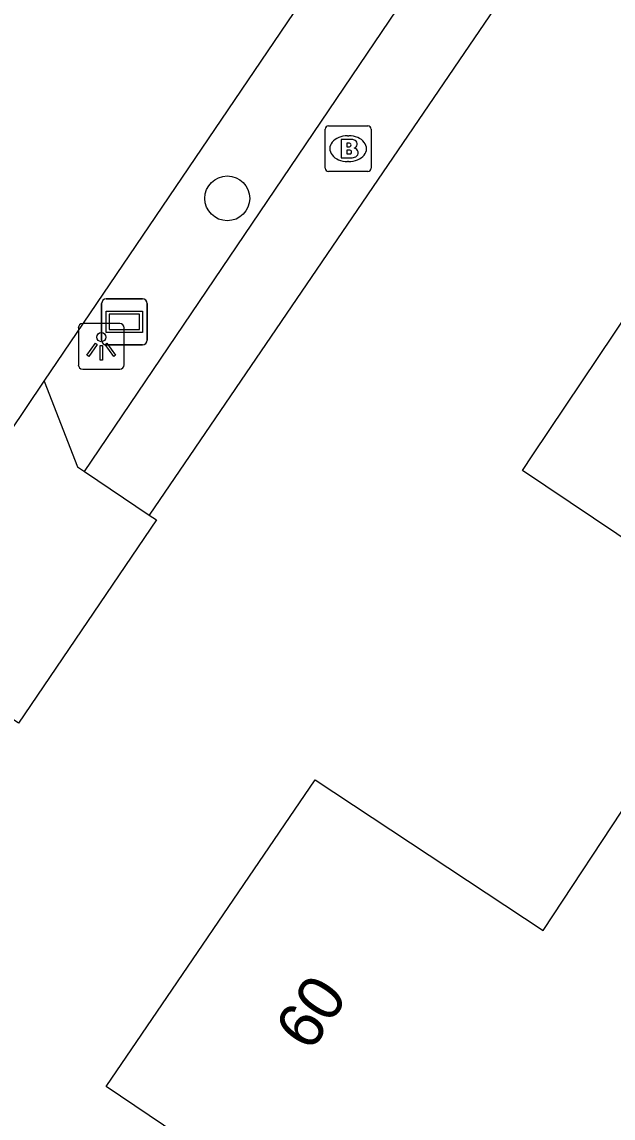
# Model space of a CAD drawing. Extents: x 163268 to 164360, y 381529 to 382285.
# Drawn here: x 164094.24 to 164107.13, y 381816.83 to 381840.75 of the extents above; entities that cross this region are included whole.
import ezdxf

# ---------------------------------------------------------------- set-up
doc = ezdxf.new("R2010")
doc.units = 0
for name, color, linetype in [('IMGEO_Boom', 7, 'Continuous'), ('IMGEO_Brandkraan', 7, 'Continuous'), ('IMGEO_Lichtpunt', 7, 'Continuous'), ('IMGEO_Pand', 7, 'Continuous'), ('IMGEO_Pand_nummerreeks', 7, 'Continuous'), ('IMGEO_Rijbaan_lokaal_open', 7, 'Continuous'), ('IMGEO_Verklikker', 7, 'Continuous'), ('IMGEO_Voetpad_open', 7, 'Continuous')]:
    doc.layers.add(name, color=color, linetype=linetype)

msp = doc.modelspace()

# ---------------------------------------------------------------- linework, layer by layer
at = {"layer": 'IMGEO_Boom'}
msp.add_circle((164098.722, 381836.898), 0.489, dxfattribs=at)
at = {"layer": 'IMGEO_Brandkraan'}
for p, q in [((164100.857, 381837.556), (164100.857, 381838.408)), ((164100.932, 381838.482), (164101.784, 381838.482)), ((164101.858, 381838.408), (164101.858, 381837.556)), ((164101.345, 381838.262), (164101.37, 381838.262)), ((164101.368, 381837.702), (164101.343, 381837.702)), ((164101.784, 381837.482), (164100.932, 381837.482))]:
    msp.add_line(p, q, dxfattribs=at)
for points in [[(164100.857, 381837.556), (164100.857, 381838.408)], [(164100.932, 381838.482), (164101.784, 381838.482)], [(164101.858, 381838.408), (164101.858, 381837.556)], [(164101.205, 381838.182), (164101.205, 381837.782), (164101.418, 381837.782)], [(164101.436, 381838.182), (164101.205, 381838.182)], [(164101.384, 381838.101), (164101.33, 381838.101), (164101.33, 381838.025)], [(164101.33, 381838.025), (164101.383, 381838.025)], [(164101.392, 381837.949), (164101.33, 381837.949), (164101.33, 381837.868)], [(164101.33, 381837.868), (164101.392, 381837.868)], [(164101.784, 381837.482), (164100.932, 381837.482)]]:
    msp.add_lwpolyline(points, dxfattribs=at)
for centre, radius, start, end in [((164100.934, 381838.406), 0.0765, 91.552, 178.448), ((164100.934, 381838.406), 0.0765, 91.552, 178.448), ((164101.782, 381838.406), 0.0765, 1.552, 88.448), ((164101.782, 381838.406), 0.0765, 1.552, 88.448), ((164101.44, 381838.037), 0.145, 59.4692, 91.5367), ((164101.465, 381838.084), 0.0922, 285.5137, 58.1501), ((164101.385, 381838.063), 0.0379, 267.8285, 90.9355), ((164101.393, 381837.908), 0.0404, 269.8759, 90.5077), ((164101.47, 381837.892), 0.105, 301.3115, 78.989), ((164101.424, 381838.033), 0.251, 268.6676, 293.5347), ((164100.934, 381837.558), 0.0765, 181.552, 268.448), ((164100.934, 381837.558), 0.0765, 181.552, 268.448), ((164101.782, 381837.558), 0.0765, 271.552, 358.448), ((164101.782, 381837.558), 0.0765, 271.552, 358.448)]:
    msp.add_arc(centre, radius, start, end, dxfattribs=at)
for centre, major_axis, ratio, start_param, end_param in [((164101.344, 381837.982), (-0.387, 0.002), 0.722429, 4.712389, 7.853982), ((164101.369, 381837.982), (-0.39, 0.002), 0.717154, 1.570796, 4.712389)]:
    msp.add_ellipse(centre, major_axis=major_axis, ratio=ratio, start_param=start_param, end_param=end_param, dxfattribs=at)
at = {"layer": 'IMGEO_Lichtpunt'}
for p, q in [((164095.475, 381834.073), (164095.475, 381833.266)), ((164095.475, 381834.073), (164095.475, 381833.266)), ((164096.377, 381834.168), (164095.569, 381834.168)), ((164096.377, 381834.168), (164095.569, 381834.168)), ((164096.471, 381833.266), (164096.471, 381834.073)), ((164096.471, 381833.266), (164096.471, 381834.073)), ((164095.569, 381833.172), (164096.377, 381833.172)), ((164095.569, 381833.172), (164096.377, 381833.172))]:
    msp.add_line(p, q, dxfattribs=at)
for points in [[(164095.849, 381833.737), (164095.888, 381833.709), (164095.7, 381833.447), (164095.662, 381833.474), (164095.849, 381833.737)], [(164095.951, 381833.689), (164095.998, 381833.689), (164095.998, 381833.367), (164095.951, 381833.367), (164095.951, 381833.689)], [(164096.061, 381833.709), (164096.099, 381833.736), (164096.286, 381833.474), (164096.247, 381833.446), (164096.061, 381833.709)]]:
    msp.add_lwpolyline(points, dxfattribs=at)
msp.add_circle((164095.974, 381833.871), 0.0994, dxfattribs=at)
for centre, start, end in [((164095.569, 381834.073), 90, 180), ((164095.569, 381834.073), 90, 180), ((164096.377, 381834.073), 0, 90), ((164096.377, 381834.073), 0, 90), ((164095.569, 381833.266), 180, 270), ((164095.569, 381833.266), 180, 270), ((164096.377, 381833.266), 270, 0), ((164096.377, 381833.266), 270, 360)]:
    msp.add_arc(centre, 0.0946, start, end, dxfattribs=at)
at = {"layer": 'IMGEO_Pand'}
for points in [[(164120.763, 381829.581), (164120.63, 381829.669), (164118.864, 381827.013), (164116.657, 381828.481), (164114.337, 381824.992), (164111.431, 381826.924), (164111.348, 381826.799), (164105.162, 381830.964), (164105.385, 381831.304), (164110.723, 381839.263), (164116.527, 381835.382), (164120.681, 381841.597), (164126.279, 381837.874), (164120.763, 381829.581)], [(164107.359, 381812.136), (164106.722, 381812.562), (164105.701, 381811.028), (164096.083, 381817.523), (164100.636, 381824.212), (164105.609, 381820.927), (164107.538, 381823.848), (164113.445, 381819.946), (164111.459, 381816.939), (164110.225, 381817.765), (164109.27, 381816.348), (164109.908, 381815.918), (164107.359, 381812.136)]]:
    msp.add_lwpolyline(points, dxfattribs=at)
at = {"layer": 'IMGEO_Rijbaan_lokaal_open'}
for points in [[(164094.728, 381832.912), (164103.042, 381845.184)], [(164090.559, 381826.699), (164094.728, 381832.912)], [(164094.728, 381832.912), (164095.459, 381831.043), (164095.607, 381830.943)], [(164095.607, 381830.943), (164097.02, 381829.989)], [(164097.02, 381829.989), (164097.176, 381829.884), (164094.167, 381825.452), (164093.902, 381825.629)]]:
    msp.add_lwpolyline(points, dxfattribs=at)
at = {"layer": 'IMGEO_Verklikker'}
for p, q in [((164095.983, 381833.805), (164095.983, 381834.605)), ((164095.983, 381834.605), (164095.983, 381833.805)), ((164096.083, 381834.705), (164096.873, 381834.705)), ((164096.873, 381834.705), (164096.083, 381834.705)), ((164096.973, 381834.605), (164096.973, 381833.805)), ((164096.973, 381833.805), (164096.973, 381834.605)), ((164096.873, 381833.705), (164096.083, 381833.705)), ((164096.083, 381833.705), (164096.873, 381833.705))]:
    msp.add_line(p, q, dxfattribs=at)
for points in [[(164096.084, 381834.437), (164096.872, 381834.437), (164096.872, 381833.973), (164096.084, 381833.973), (164096.084, 381834.437)], [(164096.149, 381834.372), (164096.149, 381834.038), (164096.807, 381834.038), (164096.807, 381834.372), (164096.149, 381834.372)]]:
    msp.add_lwpolyline(points, dxfattribs=at)
for centre, start, end in [((164096.083, 381834.605), 90, 180), ((164096.083, 381834.605), 90, 180), ((164096.873, 381834.605), 0, 90), ((164096.873, 381834.605), 360, 90), ((164096.083, 381833.805), 180, 270), ((164096.083, 381833.805), 180, 270), ((164096.873, 381833.805), 270, 0), ((164096.873, 381833.805), 270, 0)]:
    msp.add_arc(centre, 0.1, start, end, dxfattribs=at)
at = {"layer": 'IMGEO_Voetpad_open'}
for points in [[(164095.607, 381830.943), (164105.097, 381844.977)], [(164106.541, 381843.971), (164097.02, 381829.989)]]:
    msp.add_lwpolyline(points, dxfattribs=at)

# ---------------------------------------------------------------- texts
at = {"layer": 'IMGEO_Pand_nummerreeks'}
msp.add_text('60', height=1, rotation=55.6978, dxfattribs=at).set_placement((164100.534, 381818.253))

doc.saveas('drawing.dxf')
